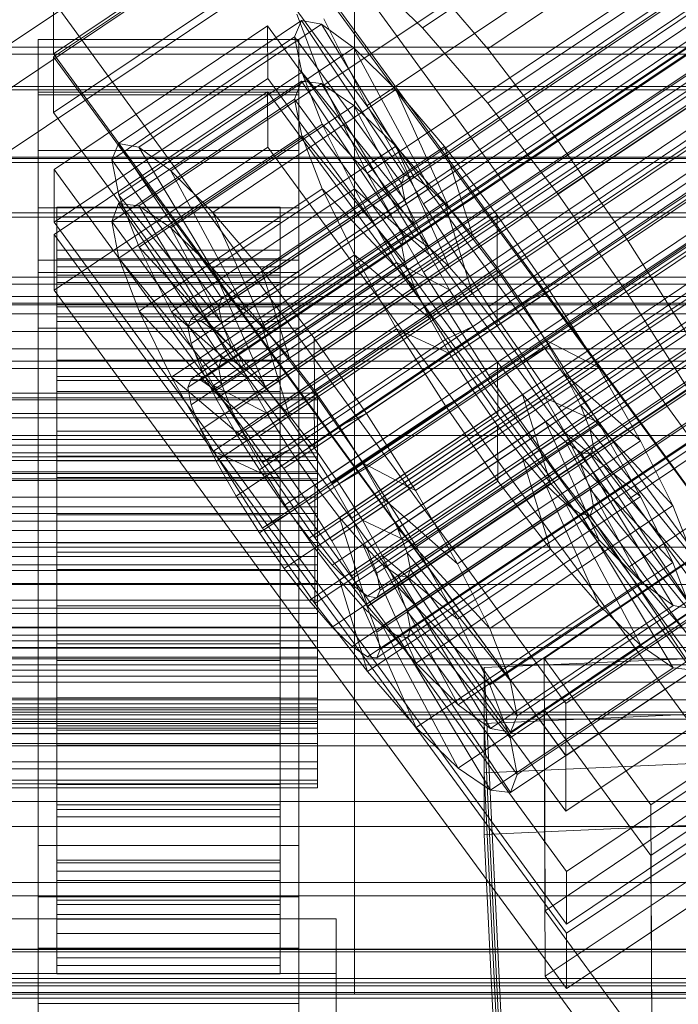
# Model space of a CAD drawing. Header units: millimetres. Extents: x -4395 to 65662, y -65530 to 6847.
# Tile 367 of 656: x 132 to 167, y -33701 to -33648. Entities that reach past the tile are written whole.
import ezdxf

# ---------------------------------------------------------------- set-up
doc = ezdxf.new("R2010")
doc.units = ezdxf.units.MM
for name, color, linetype, lineweight in [('COTAS_O', 1, 'Continuous', 0), ('COTAS_P', 1, 'Continuous', 0), ('frontal_briquetadora', 7, 'Continuous', 0), ('frontal_C01', 7, 'Continuous', 0), ('frontal_C01-mix', 7, 'Continuous', 0), ('frontal_C02', 7, 'Continuous', 0), ('frontal_C03', 7, 'Continuous', 0), ('frontal_C07', 7, 'Continuous', 0), ('frontal_mezcladora', 7, 'Continuous', 0), ('frontal_secador', 7, 'Continuous', 0)]:
    doc.layers.add(name, color=color, linetype=linetype, lineweight=lineweight)
doc.dimstyles.new('R19_100', dxfattribs={"dimtxt": 250, "dimasz": 150, "dimexe": 150, "dimexo": 80, "dimgap": 100, "dimtad": 1, "dimtih": 1, "dimtoh": 1, "dimdsep": 46, "dimcen": 0.09, "dimadec": 0, "dimazin": 0, "dimtfac": 1, "dimtdec": 4, "dimtofl": 0, "dimtmove": 0, "dimatfit": 3, "dimfxl": 1, "dimtolj": 1, "dimtzin": 0, "dimarcsym": 0})

# ---------------------------------------------------------------- blocks, each defined once
blk = doc.blocks.new('DIM_R33_43')
at = {"layer": 'COTAS_O'}
for p, q in [((-1725, -33700), (-1575, -33655)), ((1725, -33700), (1575, -33655)), ((-1725, -34400), (-1725, -33700)), ((-1725, -33700), (1725, -33700)), ((-1725, -33700), (-1575, -33745)), ((1725, -33700), (1575, -33745)), ((1725, -34400), (1725, -33700))]:
    blk.add_line(p, q, dxfattribs=at)
blk.add_text('3450 O', height=250, dxfattribs=at).set_placement((0, -33600))
blk = doc.blocks.new('DIM_R33_44')
at = {"layer": 'COTAS_P'}
for p, q in [((-150, -32200), (550, -32200)), ((550, -32200), (505, -32350)), ((550, -34800), (550, -32200)), ((550, -32200), (595, -32350)), ((550, -34800), (505, -34650)), ((550, -34800), (595, -34650)), ((-150, -34800), (550, -34800))]:
    blk.add_line(p, q, dxfattribs=at)
blk.add_text('2600 P', height=250, rotation=90, dxfattribs=at).set_placement((450, -33500))

msp = doc.modelspace()

# ---------------------------------------------------------------- linework, layer by layer
at = {"layer": 'frontal_briquetadora'}
for p, q in [((-171, -33670), (211, -33670)), ((-170, -33670), (210, -33670)), ((-167, -33670), (207, -33670)), ((-171, -33678), (211, -33678))]:
    msp.add_line(p, q, dxfattribs=at)
at = {"layer": 'frontal_C01'}
for p, q in [((141.045, -33664.155), (354.844, -33520.467)), ((141.218, -33663.739), (355.017, -33520.05)), ((141.731, -33663.833), (355.53, -33520.144)), ((142.549, -33664.43), (356.348, -33520.742)), ((141.224, -33665.054), (355.022, -33521.365)), ((143.617, -33665.491), (357.415, -33521.802)), ((141.742, -33666.373), (355.541, -33522.684)), ((144.861, -33666.942), (358.659, -33523.254)), ((142.565, -33668.023), (356.363, -33524.334)), ((359.995, -33524.998), (146.196, -33668.686)), ((157.152, -33649.227), (341.461, -33525.358)), ((143.635, -33669.891), (357.434, -33526.202)), ((147.533, -33670.603), (361.332, -33526.914)), ((144.881, -33671.85), (358.68, -33528.161)), ((150.672, -33652.275), (334.981, -33528.406)), ((148.779, -33672.562), (362.578, -33528.873)), ((146.218, -33673.766), (360.017, -33530.078)), ((345.231, -33530.278), (160.922, -33654.147)), ((149.85, -33674.43), (363.648, -33530.741)), ((147.554, -33675.51), (361.352, -33531.822)), ((150.672, -33676.08), (364.471, -33532.391)), ((148.798, -33676.962), (362.596, -33533.273)), ((151.191, -33677.399), (364.989, -33533.71)), ((153.694, -33657.548), (338.003, -33533.678)), ((149.865, -33678.022), (363.664, -33534.334)), ((151.369, -33678.297), (365.168, -33534.609)), ((150.683, -33678.62), (364.482, -33534.932)), ((151.196, -33678.714), (364.995, -33535.025)), ((164.693, -33659.557), (349.002, -33535.687)), ((157.211, -33663.077), (341.52, -33539.207)), ((160.982, -33668.486), (345.291, -33544.617)), ((164.752, -33673.406), (349.061, -33549.537)), ((130, -33652.357), (228.298, -33586.293)), ((145.277, -33638.971), (172.809, -33676.682)), ((145.289, -33641.793), (133.821, -33649.501)), ((172.821, -33679.505), (145.289, -33641.793)), ((153.641, -33645.13), (157.152, -33649.227)), ((133.821, -33649.501), (133.809, -33646.678)), ((161.341, -33684.39), (133.809, -33646.678)), ((137.313, -33654.318), (147.143, -33647.712)), ((138.396, -33654.516), (148.226, -33647.91)), ((147.143, -33647.712), (146.777, -33648.591)), ((148.226, -33647.91), (147.143, -33647.712)), ((147.143, -33647.712), (152.686, -33656.031)), ((149.953, -33649.171), (148.226, -33647.91)), ((148.226, -33647.91), (153.199, -33656.125)), ((150.672, -33652.275), (148.35, -33647.619)), ((133.847, -33655.71), (145.315, -33648.003)), ((145.315, -33648.003), (145.327, -33650.826)), ((145.315, -33648.003), (172.847, -33685.714)), ((133, -33651.554), (133, -33648.732)), ((133, -33648.732), (147, -33648.732)), ((133, -33694.78), (133, -33648.732)), ((136.948, -33655.198), (146.777, -33648.591)), ((146.777, -33648.591), (152.513, -33656.448)), ((146.777, -33648.591), (147.155, -33650.488)), ((147, -33648.732), (147, -33651.554)), ((147, -33648.732), (147, -33694.78)), ((133.821, -33649.501), (161.353, -33687.212)), ((140.123, -33655.778), (149.953, -33649.171)), ((152.207, -33651.411), (149.953, -33649.171)), ((149.953, -33649.171), (154.017, -33656.723)), ((157.152, -33649.227), (160.922, -33654.147)), ((137.325, -33657.094), (147.155, -33650.488)), ((147.155, -33650.488), (152.692, -33657.346)), ((147.155, -33650.488), (148.249, -33653.273)), ((145.327, -33650.826), (133.859, -33658.533)), ((172.859, -33688.537), (145.327, -33650.826)), ((147, -33651.554), (133, -33651.554)), ((133, -33651.554), (133, -33697.603)), ((142.377, -33658.017), (152.207, -33651.411)), ((147, -33697.603), (147, -33651.554)), ((154.833, -33654.475), (152.207, -33651.411)), ((152.207, -33651.411), (155.085, -33657.783)), ((153.694, -33657.548), (150.672, -33652.275)), ((138.419, -33659.879), (148.249, -33653.273)), ((148.249, -33653.273), (153.21, -33658.665)), ((148.249, -33653.273), (149.985, -33656.756)), ((160.922, -33654.147), (164.693, -33659.557)), ((136.948, -33655.198), (137.313, -33654.318)), ((142.856, -33662.638), (137.313, -33654.318)), ((137.313, -33654.318), (138.396, -33654.516)), ((143.369, -33662.731), (138.396, -33654.516)), ((138.396, -33654.516), (140.123, -33655.778)), ((145.003, -33661.082), (154.833, -33654.475)), ((157.653, -33658.156), (154.833, -33654.475)), ((154.833, -33654.475), (156.329, -33659.235)), ((142.683, -33663.054), (136.948, -33655.198)), ((137.325, -33657.094), (136.948, -33655.198)), ((133.859, -33658.533), (133.847, -33655.71)), ((161.379, -33693.422), (133.847, -33655.71)), ((144.188, -33663.329), (140.123, -33655.778)), ((140.123, -33655.778), (142.377, -33658.017)), ((152.686, -33656.031), (142.856, -33662.638)), ((153.199, -33656.125), (143.369, -33662.731)), ((152.513, -33656.448), (152.686, -33656.031)), ((152.686, -33656.031), (153.199, -33656.125)), ((153.199, -33656.125), (154.017, -33656.723)), ((140.156, -33663.362), (149.985, -33656.756)), ((152.513, -33656.448), (142.683, -33663.054)), ((154.017, -33656.723), (144.188, -33663.329)), ((149.985, -33656.756), (154.033, -33660.315)), ((149.985, -33656.756), (152.246, -33660.699)), ((152.692, -33657.346), (152.513, -33656.448)), ((154.017, -33656.723), (155.085, -33657.783)), ((142.862, -33663.953), (137.325, -33657.094)), ((138.419, -33659.879), (137.325, -33657.094)), ((152.692, -33657.346), (142.862, -33663.953)), ((153.21, -33658.665), (152.692, -33657.346)), ((133, -33660.587), (133, -33657.764)), ((133, -33657.764), (147, -33657.764)), ((133, -33703.812), (133, -33657.764)), ((134, -33667.727), (134, -33657.73)), ((134, -33657.73), (134, -33658.257)), ((134, -33657.73), (146, -33657.73)), ((134, -33658.497), (134, -33657.73)), ((155.085, -33657.783), (145.255, -33664.39)), ((146, -33658.257), (146, -33657.73)), ((146, -33657.73), (146, -33667.727)), ((146, -33657.73), (146, -33658.497)), ((147, -33657.764), (147, -33660.587)), ((147, -33657.764), (147, -33703.812)), ((157.211, -33663.077), (153.694, -33657.548)), ((155.085, -33657.783), (156.329, -33659.235)), ((133.859, -33658.533), (161.391, -33696.244)), ((134, -33667.977), (134, -33658.257)), ((134, -33658.257), (134, -33660.043)), ((134, -33658.257), (146, -33658.257)), ((134, -33668.09), (134, -33658.497)), ((134, -33658.497), (146, -33658.497)), ((134, -33660.506), (134, -33658.497)), ((145.255, -33664.39), (142.377, -33658.017)), ((142.377, -33658.017), (145.003, -33661.082)), ((146, -33660.043), (146, -33658.257)), ((146, -33658.257), (146, -33667.977)), ((146, -33658.497), (146, -33668.09)), ((146, -33658.497), (146, -33660.506)), ((157.653, -33658.156), (147.823, -33664.762)), ((157.665, -33660.978), (157.653, -33658.156)), ((160.474, -33662.202), (157.653, -33658.156)), ((153.21, -33658.665), (143.38, -33665.272)), ((154.033, -33660.315), (153.21, -33658.665)), ((156.329, -33659.235), (146.499, -33665.841)), ((156.329, -33659.235), (157.665, -33660.978)), ((164.693, -33659.557), (168.21, -33665.086)), ((134, -33668.823), (134, -33660.043)), ((134, -33660.043), (134, -33662.966)), ((134, -33660.043), (146, -33660.043)), ((143.38, -33665.272), (138.419, -33659.879)), ((140.156, -33663.362), (138.419, -33659.879)), ((146, -33662.966), (146, -33660.043)), ((146, -33660.043), (146, -33668.823)), ((147, -33660.587), (133, -33660.587)), ((133, -33660.587), (133, -33706.635)), ((134, -33669.042), (134, -33660.506)), ((134, -33660.506), (146, -33660.506)), ((134, -33663.62), (134, -33660.506)), ((154.033, -33660.315), (144.203, -33666.922)), ((146, -33660.506), (146, -33669.042)), ((146, -33660.506), (146, -33663.62)), ((147, -33706.635), (147, -33660.587)), ((155.103, -33662.183), (154.033, -33660.315)), ((142.416, -33667.306), (152.246, -33660.699)), ((146.499, -33665.841), (145.003, -33661.082)), ((145.003, -33661.082), (147.823, -33664.762)), ((147.835, -33667.585), (157.665, -33660.978)), ((152.246, -33660.699), (155.103, -33662.183)), ((152.246, -33660.699), (154.877, -33664.835)), ((157.665, -33660.978), (159.001, -33662.895)), ((155.103, -33662.183), (145.274, -33668.79)), ((150.644, -33668.809), (160.474, -33662.202)), ((156.35, -33664.142), (155.103, -33662.183)), ((160.474, -33662.202), (159.001, -33662.895)), ((163.105, -33666.338), (160.474, -33662.202)), ((142.856, -33662.638), (142.683, -33663.054)), ((143.369, -33662.731), (142.856, -33662.638)), ((144.188, -33663.329), (143.369, -33662.731)), ((134, -33670.207), (134, -33662.966)), ((134, -33662.966), (134, -33666.826)), ((134, -33662.966), (146, -33662.966)), ((142.683, -33663.054), (142.862, -33663.953)), ((146, -33666.826), (146, -33662.966)), ((146, -33662.966), (146, -33670.207)), ((159.001, -33662.895), (149.171, -33669.501)), ((160.982, -33668.486), (157.211, -33663.077)), ((159.001, -33662.895), (160.247, -33664.854)), ((134, -33670.517), (134, -33663.62)), ((134, -33663.62), (146, -33663.62)), ((134, -33667.627), (134, -33663.62)), ((144.203, -33666.922), (140.156, -33663.362)), ((142.416, -33667.306), (140.156, -33663.362)), ((141.045, -33664.155), (141.218, -33663.739)), ((141.218, -33663.739), (141.731, -33663.833)), ((141.731, -33663.833), (142.549, -33664.43)), ((145.255, -33664.39), (144.188, -33663.329)), ((146, -33663.62), (146, -33670.517)), ((146, -33663.62), (146, -33667.627)), ((141.224, -33665.054), (141.045, -33664.155)), ((142.862, -33663.953), (143.38, -33665.272)), ((156.35, -33664.142), (146.52, -33670.749)), ((154.877, -33664.835), (156.35, -33664.142)), ((157.686, -33666.059), (156.35, -33664.142)), ((142.549, -33664.43), (143.617, -33665.491)), ((145.047, -33671.442), (154.877, -33664.835)), ((146.499, -33665.841), (145.255, -33664.39)), ((147.823, -33664.762), (147.835, -33667.585)), ((147.823, -33664.762), (150.644, -33668.809)), ((160.247, -33664.854), (150.417, -33671.461)), ((154.877, -33664.835), (157.698, -33668.882)), ((163.105, -33666.338), (160.247, -33664.854)), ((160.247, -33664.854), (161.318, -33666.722)), ((141.742, -33666.373), (141.224, -33665.054)), ((143.38, -33665.272), (144.203, -33666.922)), ((143.617, -33665.491), (144.861, -33666.942)), ((147.835, -33667.585), (146.499, -33665.841)), ((142.565, -33668.023), (141.742, -33666.373)), ((157.686, -33666.059), (147.856, -33672.665)), ((153.275, -33672.944), (163.105, -33666.338)), ((157.698, -33668.882), (157.686, -33666.059)), ((159.022, -33667.803), (157.686, -33666.059)), ((165.365, -33670.282), (163.105, -33666.338)), ((134, -33672.036), (134, -33666.826)), ((134, -33666.826), (134, -33671.361)), ((134, -33666.826), (146, -33666.826)), ((144.203, -33666.922), (145.274, -33668.79)), ((144.861, -33666.942), (146.196, -33668.686)), ((146, -33671.361), (146, -33666.826)), ((146, -33666.826), (146, -33672.036)), ((161.318, -33666.722), (151.488, -33673.329)), ((165.365, -33670.282), (161.318, -33666.722)), ((161.318, -33666.722), (162.14, -33668.372)), ((145.274, -33668.79), (142.416, -33667.306)), ((145.047, -33671.442), (142.416, -33667.306)), ((-148, -33667.727), (148, -33667.727)), ((-148, -33667.977), (148, -33667.977)), ((134, -33672.415), (134, -33667.627)), ((134, -33667.627), (146, -33667.627)), ((134, -33672.255), (134, -33667.627)), ((134, -33667.977), (134, -33667.727)), ((146, -33667.727), (134, -33667.727)), ((134, -33667.727), (134, -33668.09)), ((134, -33668.823), (134, -33667.977)), ((146, -33667.977), (134, -33667.977)), ((143.635, -33669.891), (142.565, -33668.023)), ((146, -33667.627), (146, -33672.415)), ((146, -33667.627), (146, -33672.255)), ((146, -33667.727), (146, -33667.977)), ((146, -33668.09), (146, -33667.727)), ((146, -33667.977), (146, -33668.823)), ((149.171, -33669.501), (147.835, -33667.585)), ((148, -33667.977), (148, -33667.727)), ((148, -33667.727), (148, -33668.09)), ((148, -33668.823), (148, -33667.977)), ((159.022, -33667.803), (149.192, -33674.409)), ((160.518, -33672.562), (159.022, -33667.803)), ((160.266, -33669.254), (159.022, -33667.803)), ((-148, -33668.09), (148, -33668.09)), ((146, -33668.09), (134, -33668.09)), ((134, -33668.09), (134, -33669.042)), ((146, -33669.042), (146, -33668.09)), ((148, -33668.09), (148, -33669.042)), ((162.14, -33668.372), (152.311, -33674.979)), ((164.752, -33673.406), (160.982, -33668.486)), ((167.102, -33673.765), (162.14, -33668.372)), ((162.14, -33668.372), (162.659, -33669.691)), ((-148, -33668.823), (148, -33668.823)), ((-148, -33669.042), (148, -33669.042)), ((134, -33670.207), (134, -33668.823)), ((146, -33668.823), (134, -33668.823)), ((146, -33669.042), (134, -33669.042)), ((134, -33669.042), (134, -33670.517)), ((145.274, -33668.79), (146.52, -33670.749)), ((146, -33668.823), (146, -33670.207)), ((146, -33670.517), (146, -33669.042)), ((146.196, -33668.686), (147.533, -33670.603)), ((147.868, -33675.488), (157.698, -33668.882)), ((148, -33670.207), (148, -33668.823)), ((148, -33669.042), (148, -33670.517)), ((149.171, -33669.501), (150.644, -33668.809)), ((150.644, -33668.809), (153.275, -33672.944)), ((157.698, -33668.882), (160.518, -33672.562)), ((150.417, -33671.461), (149.171, -33669.501)), ((160.266, -33669.254), (150.436, -33675.861)), ((163.144, -33675.627), (160.266, -33669.254)), ((161.333, -33670.315), (160.266, -33669.254)), ((144.881, -33671.85), (143.635, -33669.891)), ((162.659, -33669.691), (152.829, -33676.298)), ((168.196, -33676.55), (162.659, -33669.691)), ((162.659, -33669.691), (162.837, -33670.59)), ((-148, -33670.207), (148, -33670.207)), ((-148, -33670.517), (148, -33670.517)), ((134, -33672.036), (134, -33670.207)), ((146, -33670.207), (134, -33670.207)), ((146, -33670.517), (134, -33670.517)), ((134, -33670.517), (134, -33672.415)), ((146, -33670.207), (146, -33672.036)), ((146, -33672.415), (146, -33670.517)), ((147.533, -33670.603), (148.779, -33672.562)), ((148, -33672.036), (148, -33670.207)), ((148, -33670.517), (148, -33672.415)), ((161.333, -33670.315), (151.503, -33676.921)), ((162.837, -33670.59), (153.008, -33677.196)), ((155.535, -33676.888), (165.365, -33670.282)), ((165.397, -33677.866), (161.333, -33670.315)), ((162.151, -33670.912), (161.333, -33670.315)), ((162.837, -33670.59), (162.664, -33671.006)), ((168.573, -33678.446), (162.837, -33670.59)), ((167.102, -33673.765), (165.365, -33670.282)), ((146.52, -33670.749), (145.047, -33671.442)), ((146.52, -33670.749), (147.856, -33672.665)), ((162.151, -33670.912), (152.321, -33677.519)), ((162.664, -33671.006), (152.835, -33677.613)), ((167.125, -33679.128), (162.151, -33670.912)), ((162.664, -33671.006), (162.151, -33670.912)), ((168.208, -33679.326), (162.664, -33671.006)), ((134, -33671.361), (134, -33674.184)), ((146, -33671.361), (134, -33671.361)), ((134, -33671.361), (134, -33676.262)), ((147.868, -33675.488), (145.047, -33671.442)), ((146, -33674.184), (146, -33671.361)), ((146, -33676.262), (146, -33671.361)), ((151.488, -33673.329), (150.417, -33671.461)), ((150.417, -33671.461), (153.275, -33672.944)), ((-148, -33672.036), (148, -33672.036)), ((134, -33674.184), (134, -33672.036)), ((146, -33672.036), (134, -33672.036)), ((134, -33674.607), (134, -33672.255)), ((134, -33672.255), (146, -33672.255)), ((134, -33677.187), (134, -33672.255)), ((146.218, -33673.766), (144.881, -33671.85)), ((146, -33672.036), (146, -33674.184)), ((146, -33672.255), (146, -33674.607)), ((146, -33672.255), (146, -33677.187)), ((148, -33674.184), (148, -33672.036)), ((-148, -33672.415), (148, -33672.415)), ((146, -33672.415), (134, -33672.415)), ((134, -33672.415), (134, -33674.607)), ((146, -33674.607), (146, -33672.415)), ((147.856, -33672.665), (147.868, -33675.488)), ((147.856, -33672.665), (149.192, -33674.409)), ((148, -33672.415), (148, -33674.607)), ((148.779, -33672.562), (149.85, -33674.43)), ((150.688, -33679.169), (160.518, -33672.562)), ((160.518, -33672.562), (163.144, -33675.627)), ((152.311, -33674.979), (151.488, -33673.329)), ((151.488, -33673.329), (155.535, -33676.888)), ((153.275, -33672.944), (155.535, -33676.888)), ((147.554, -33675.51), (146.218, -33673.766)), ((157.272, -33680.371), (167.102, -33673.765)), ((168.263, -33677.503), (164.752, -33673.406)), ((168.196, -33676.55), (167.102, -33673.765)), ((148, -33674.184), (-148, -33674.184)), ((134, -33674.184), (146, -33674.184)), ((134, -33676.505), (134, -33674.184)), ((146, -33674.184), (146, -33676.505)), ((148, -33676.505), (148, -33674.184)), ((149.192, -33674.409), (150.688, -33679.169)), ((149.192, -33674.409), (150.436, -33675.861)), ((160.19, -33681.972), (171.658, -33674.264)), ((-148, -33674.607), (148, -33674.607)), ((146, -33674.607), (134, -33674.607)), ((134, -33674.607), (134, -33676.943)), ((146, -33676.943), (146, -33674.607)), ((148, -33674.607), (148, -33676.943)), ((149.85, -33674.43), (150.672, -33676.08)), ((152.829, -33676.298), (152.311, -33674.979)), ((152.311, -33674.979), (157.272, -33680.371)), ((148.798, -33676.962), (147.554, -33675.51)), ((150.688, -33679.169), (147.868, -33675.488)), ((150.436, -33675.861), (153.314, -33682.233)), ((150.436, -33675.861), (151.503, -33676.921)), ((153.314, -33682.233), (163.144, -33675.627)), ((163.144, -33675.627), (165.397, -33677.866)), ((-148, -33676.505), (148, -33676.505)), ((134, -33676.505), (134, -33676.262)), ((134, -33676.262), (134, -33681.193)), ((134, -33676.262), (146, -33676.262)), ((134, -33678.841), (134, -33676.505)), ((146, -33676.505), (134, -33676.505)), ((146, -33681.193), (146, -33676.262)), ((146, -33676.262), (146, -33676.505)), ((146, -33676.505), (146, -33678.841)), ((148, -33678.841), (148, -33676.505)), ((150.672, -33676.08), (151.191, -33677.399)), ((153.008, -33677.196), (152.829, -33676.298)), ((152.829, -33676.298), (158.366, -33683.156)), ((-148, -33676.943), (148, -33676.943)), ((134, -33676.943), (134, -33677.187)), ((146, -33676.943), (134, -33676.943)), ((134, -33676.943), (134, -33679.264)), ((146, -33677.187), (146, -33676.943)), ((146, -33679.264), (146, -33676.943)), ((148, -33676.943), (148, -33679.264)), ((149.865, -33678.022), (148.798, -33676.962)), ((151.503, -33676.921), (155.567, -33684.472)), ((151.503, -33676.921), (152.321, -33677.519)), ((155.535, -33676.888), (157.272, -33680.371)), ((158.366, -33683.156), (168.196, -33676.55)), ((172.809, -33676.682), (161.341, -33684.39)), ((134, -33677.187), (146, -33677.187)), ((134, -33682.087), (134, -33677.187)), ((146, -33677.187), (146, -33682.087)), ((151.191, -33677.399), (151.369, -33678.297)), ((152.321, -33677.519), (157.295, -33685.734)), ((152.321, -33677.519), (152.835, -33677.613)), ((152.835, -33677.613), (153.008, -33677.196)), ((153.008, -33677.196), (158.743, -33685.053)), ((150.683, -33678.62), (149.865, -33678.022)), ((152.835, -33677.613), (158.378, -33685.932)), ((155.567, -33684.472), (165.397, -33677.866)), ((165.397, -33677.866), (167.125, -33679.128)), ((151.196, -33678.714), (150.683, -33678.62)), ((151.369, -33678.297), (151.196, -33678.714)), ((158.743, -33685.053), (168.573, -33678.446)), ((-148, -33678.841), (148, -33678.841)), ((134, -33681.033), (134, -33678.841)), ((134, -33678.841), (134, -33681.193)), ((146, -33678.841), (134, -33678.841)), ((146, -33681.193), (146, -33678.841)), ((146, -33678.841), (146, -33681.033)), ((148, -33681.033), (148, -33678.841)), ((153.314, -33682.233), (150.688, -33679.169)), ((157.295, -33685.734), (167.125, -33679.128)), ((167.125, -33679.128), (168.208, -33679.326)), ((-148, -33679.264), (148, -33679.264)), ((134, -33679.264), (134, -33682.087)), ((146, -33679.264), (134, -33679.264)), ((134, -33679.264), (134, -33681.412)), ((146, -33682.087), (146, -33679.264)), ((146, -33681.412), (146, -33679.264)), ((148, -33679.264), (148, -33681.412)), ((158.378, -33685.932), (168.208, -33679.326)), ((161.353, -33687.212), (172.821, -33679.505)), ((157.272, -33680.371), (158.366, -33683.156)), ((-148, -33681.033), (148, -33681.033)), ((134, -33682.931), (134, -33681.033)), ((134, -33681.033), (134, -33685.821)), ((146, -33681.033), (134, -33681.033)), ((134, -33681.193), (134, -33685.821)), ((134, -33681.193), (146, -33681.193)), ((146, -33685.821), (146, -33681.033)), ((146, -33681.033), (146, -33682.931)), ((146, -33685.821), (146, -33681.193)), ((148, -33682.931), (148, -33681.033)), ((-148, -33681.412), (148, -33681.412)), ((134, -33681.412), (134, -33686.622)), ((146, -33681.412), (134, -33681.412)), ((134, -33681.412), (134, -33683.241)), ((146, -33686.622), (146, -33681.412)), ((146, -33683.241), (146, -33681.412)), ((148, -33681.412), (148, -33683.241)), ((156.962, -33682.467), (174.943, -33681.671)), ((134, -33682.087), (146, -33682.087)), ((134, -33686.622), (134, -33682.087)), ((146, -33682.087), (146, -33686.622)), ((155.567, -33684.472), (153.314, -33682.233)), ((160.247, -33695.52), (160.19, -33681.972)), ((165.926, -33689.828), (160.19, -33681.972)), ((177.394, -33682.121), (165.926, -33689.828)), ((156.962, -33688.113), (156.962, -33682.467)), ((159.83, -33742.031), (156.962, -33682.467)), ((-148, -33682.931), (148, -33682.931)), ((-148, -33683.241), (148, -33683.241)), ((134, -33684.406), (134, -33682.931)), ((134, -33682.931), (134, -33689.828)), ((146, -33682.931), (134, -33682.931)), ((134, -33683.241), (134, -33690.482)), ((146, -33683.241), (134, -33683.241)), ((134, -33683.241), (134, -33684.626)), ((146, -33689.828), (146, -33682.931)), ((146, -33682.931), (146, -33684.406)), ((146, -33690.482), (146, -33683.241)), ((146, -33684.626), (146, -33683.241)), ((148, -33684.406), (148, -33682.931)), ((148, -33683.241), (148, -33684.626)), ((158.366, -33683.156), (158.743, -33685.053)), ((-148, -33684.406), (148, -33684.406)), ((134, -33685.358), (134, -33684.406)), ((134, -33684.406), (134, -33692.942)), ((146, -33684.406), (134, -33684.406)), ((146, -33692.942), (146, -33684.406)), ((146, -33684.406), (146, -33685.358)), ((148, -33685.358), (148, -33684.406)), ((161.341, -33684.39), (161.353, -33687.212)), ((-148, -33684.626), (148, -33684.626)), ((134, -33684.626), (134, -33693.405)), ((146, -33684.626), (134, -33684.626)), ((134, -33684.626), (134, -33685.472)), ((146, -33693.405), (146, -33684.626)), ((146, -33685.472), (146, -33684.626)), ((148, -33684.626), (148, -33685.472)), ((157.295, -33685.734), (155.567, -33684.472)), ((-148, -33685.358), (148, -33685.358)), ((-148, -33685.472), (148, -33685.472)), ((134, -33685.721), (134, -33685.358)), ((134, -33685.358), (134, -33694.952)), ((146, -33685.358), (134, -33685.358)), ((134, -33685.472), (134, -33695.191)), ((146, -33685.472), (134, -33685.472)), ((134, -33685.472), (134, -33685.721)), ((146, -33694.952), (146, -33685.358)), ((146, -33685.358), (146, -33685.721)), ((146, -33695.191), (146, -33685.472)), ((146, -33685.721), (146, -33685.472)), ((148, -33685.721), (148, -33685.358)), ((148, -33685.472), (148, -33685.721)), ((158.743, -33685.053), (158.378, -33685.932)), ((-148, -33685.721), (148, -33685.721)), ((134, -33685.721), (134, -33695.718)), ((146, -33685.721), (134, -33685.721)), ((134, -33685.821), (134, -33689.828)), ((134, -33685.821), (146, -33685.821)), ((146, -33695.718), (146, -33685.721)), ((146, -33689.828), (146, -33685.821)), ((158.378, -33685.932), (157.295, -33685.734)), ((172.847, -33685.714), (161.379, -33693.422)), ((134, -33686.622), (146, -33686.622)), ((134, -33690.482), (134, -33686.622)), ((146, -33686.622), (146, -33690.482)), ((174.943, -33687.317), (156.962, -33688.113)), ((159.83, -33747.677), (156.962, -33688.113)), ((171.715, -33687.812), (160.247, -33695.52)), ((161.391, -33696.244), (172.859, -33688.537)), ((134, -33689.828), (134, -33692.942)), ((134, -33689.828), (146, -33689.828)), ((146, -33692.942), (146, -33689.828)), ((165.926, -33689.828), (165.983, -33703.376)), ((134, -33690.482), (146, -33690.482)), ((134, -33693.405), (134, -33690.482)), ((146, -33690.482), (146, -33693.405)), ((133, -33705.563), (133, -33692.015)), ((133, -33692.015), (147, -33692.015)), ((133, -33701.608), (133, -33692.015)), ((147, -33692.015), (147, -33705.563)), ((147, -33692.015), (147, -33701.608)), ((134, -33692.942), (134, -33694.952)), ((134, -33692.942), (146, -33692.942)), ((134, -33693.405), (146, -33693.405)), ((134, -33695.191), (134, -33693.405)), ((146, -33694.952), (146, -33692.942)), ((146, -33693.405), (146, -33695.191)), ((161.379, -33693.422), (161.391, -33696.244)), ((147, -33694.78), (133, -33694.78)), ((133, -33694.78), (133, -33697.603)), ((134, -33694.952), (134, -33695.718)), ((134, -33694.952), (146, -33694.952)), ((146, -33695.718), (146, -33694.952)), ((147, -33697.603), (147, -33694.78)), ((134, -33695.191), (146, -33695.191)), ((134, -33695.718), (134, -33695.191)), ((146, -33695.191), (146, -33695.718)), ((160.247, -33695.52), (165.983, -33703.376)), ((131, -33695.966), (149, -33695.966)), ((134, -33695.718), (146, -33695.718)), ((149, -33695.966), (149, -33701.611)), ((149, -33695.966), (149, -33741.631)), ((133, -33697.603), (147, -33697.603))]:
    msp.add_line(p, q, dxfattribs=at)
at = {"layer": 'frontal_C01-mix'}
for p, q in [((150, -33315), (150, -33700)), ((150, -33700), (-150, -33700))]:
    msp.add_line(p, q, dxfattribs=at)
at = {"layer": 'frontal_C02'}
for p, q in [((141.218, -33666.964), (355.017, -33523.989)), ((141.731, -33667.02), (355.53, -33524.045)), ((141.045, -33667.419), (354.844, -33524.443)), ((142.549, -33667.583), (356.348, -33524.607)), ((153.641, -33648.11), (337.95, -33524.855)), ((141.224, -33668.353), (355.022, -33525.377)), ((143.617, -33668.613), (357.415, -33525.638)), ((141.742, -33669.702), (355.541, -33526.727)), ((144.861, -33670.042), (358.659, -33527.067)), ((142.565, -33671.376), (356.363, -33528.401)), ((148.35, -33651.184), (332.659, -33527.929)), ((359.995, -33528.796), (146.196, -33671.772)), ((157.152, -33652.142), (341.461, -33528.888)), ((143.635, -33673.259), (357.434, -33530.284)), ((147.533, -33673.684), (361.332, -33530.709)), ((144.881, -33675.224), (358.68, -33532.249)), ((148.779, -33675.649), (362.578, -33532.673)), ((150.672, -33655.907), (334.981, -33532.652)), ((146.218, -33677.137), (360.017, -33534.161)), ((345.231, -33533.769), (160.922, -33657.023)), ((149.85, -33677.532), (363.648, -33534.557)), ((147.554, -33678.866), (361.352, -33535.891)), ((150.672, -33679.206), (364.471, -33536.23)), ((148.798, -33680.295), (362.596, -33537.32)), ((151.191, -33680.556), (364.989, -33537.58)), ((153.694, -33661.222), (338.003, -33537.968)), ((149.865, -33681.326), (363.664, -33538.35)), ((150.683, -33681.888), (364.482, -33538.913)), ((151.196, -33681.944), (364.995, -33538.969)), ((151.369, -33681.49), (365.168, -33538.514)), ((164.693, -33662.42), (349.002, -33539.166)), ((157.211, -33666.767), (341.52, -33543.513)), ((160.982, -33672.164), (345.291, -33548.91)), ((164.752, -33677.045), (349.061, -33553.791)), ((228.298, -33584.212), (130, -33649.948)), ((130, -33655.678), (228.298, -33589.943)), ((133.809, -33649.668), (145.277, -33641.999)), ((145.277, -33641.999), (172.809, -33679.521)), ((145.289, -33644.979), (133.821, -33652.648)), ((172.821, -33682.502), (145.289, -33644.979)), ((150.629, -33645.201), (153.641, -33648.11)), ((148.35, -33651.184), (146.887, -33647.374)), ((153.641, -33648.11), (157.152, -33652.142)), ((133.821, -33652.648), (133.809, -33649.668)), ((161.341, -33687.19), (133.809, -33649.668)), ((137.313, -33657.546), (147.143, -33650.973)), ((138.396, -33657.664), (148.226, -33651.091)), ((147.143, -33650.973), (146.777, -33651.932)), ((148.226, -33651.091), (147.143, -33650.973)), ((147.143, -33650.973), (152.686, -33659.295)), ((149.953, -33652.278), (148.226, -33651.091)), ((148.226, -33651.091), (153.199, -33659.351)), ((133.847, -33659.205), (145.315, -33651.536)), ((145.315, -33651.536), (145.327, -33654.517)), ((145.315, -33651.536), (172.847, -33689.059)), ((150.672, -33655.907), (148.35, -33651.184)), ((133, -33654.691), (133, -33651.71)), ((133, -33651.71), (147, -33651.71)), ((133, -33697.529), (133, -33651.71)), ((136.948, -33658.506), (146.777, -33651.932)), ((146.777, -33651.932), (152.513, -33659.749)), ((146.777, -33651.932), (147.155, -33653.904)), ((147, -33651.71), (147, -33654.691)), ((147, -33651.71), (147, -33697.529)), ((157.152, -33652.142), (160.922, -33657.023)), ((133.821, -33652.648), (161.353, -33690.171)), ((140.123, -33658.852), (149.953, -33652.278)), ((152.207, -33654.454), (149.953, -33652.278)), ((149.953, -33652.278), (154.017, -33659.913)), ((137.325, -33660.478), (147.155, -33653.904)), ((147.155, -33653.904), (152.692, -33660.683)), ((147.155, -33653.904), (148.249, -33656.754)), ((147, -33654.691), (133, -33654.691)), ((133, -33654.691), (133, -33700.509)), ((145.327, -33654.517), (133.859, -33662.186)), ((142.377, -33661.028), (152.207, -33654.454)), ((172.859, -33692.039), (145.327, -33654.517)), ((147, -33700.509), (147, -33654.691)), ((154.833, -33657.471), (152.207, -33654.454)), ((152.207, -33654.454), (155.085, -33660.944)), ((153.694, -33661.222), (150.672, -33655.907)), ((138.419, -33663.327), (148.249, -33656.754)), ((148.249, -33656.754), (153.21, -33662.033)), ((148.249, -33656.754), (149.985, -33660.287)), ((145.003, -33664.044), (154.833, -33657.471)), ((157.653, -33661.122), (154.833, -33657.471)), ((154.833, -33657.471), (156.329, -33662.373)), ((160.922, -33657.023), (164.693, -33662.42)), ((136.948, -33658.506), (137.313, -33657.546)), ((142.856, -33665.869), (137.313, -33657.546)), ((137.313, -33657.546), (138.396, -33657.664)), ((143.369, -33665.924), (138.396, -33657.664)), ((138.396, -33657.664), (140.123, -33658.852)), ((142.683, -33666.323), (136.948, -33658.506)), ((137.325, -33660.478), (136.948, -33658.506)), ((144.188, -33666.487), (140.123, -33658.852)), ((140.123, -33658.852), (142.377, -33661.028)), ((133.859, -33662.186), (133.847, -33659.205)), ((161.379, -33696.728), (133.847, -33659.205)), ((152.686, -33659.295), (142.856, -33665.869)), ((153.199, -33659.351), (143.369, -33665.924)), ((152.513, -33659.749), (152.686, -33659.295)), ((152.686, -33659.295), (153.199, -33659.351)), ((153.199, -33659.351), (154.017, -33659.913)), ((152.513, -33659.749), (142.683, -33666.323)), ((154.017, -33659.913), (144.188, -33666.487)), ((152.692, -33660.683), (152.513, -33659.749)), ((154.017, -33659.913), (155.085, -33660.944)), ((142.862, -33667.257), (137.325, -33660.478)), ((138.419, -33663.327), (137.325, -33660.478)), ((140.156, -33666.86), (149.985, -33660.287)), ((149.985, -33660.287), (154.033, -33663.707)), ((149.985, -33660.287), (152.246, -33664.263)), ((134, -33670.931), (134, -33660.94)), ((134, -33660.94), (134, -33661.386)), ((134, -33660.94), (146, -33660.94)), ((134, -33661.788), (134, -33660.94)), ((145.255, -33667.518), (142.377, -33661.028)), ((142.377, -33661.028), (145.003, -33664.044)), ((152.692, -33660.683), (142.862, -33667.257)), ((155.085, -33660.944), (145.255, -33667.518)), ((146, -33661.386), (146, -33660.94)), ((146, -33660.94), (146, -33670.931)), ((146, -33660.94), (146, -33661.788)), ((157.653, -33661.122), (147.823, -33667.696)), ((153.21, -33662.033), (152.692, -33660.683)), ((155.085, -33660.944), (156.329, -33662.373)), ((157.665, -33664.102), (157.653, -33661.122)), ((160.474, -33665.159), (157.653, -33661.122)), ((133, -33664.228), (133, -33661.248)), ((133, -33661.248), (147, -33661.248)), ((133, -33707.066), (133, -33661.248)), ((134, -33671.143), (134, -33661.386)), ((134, -33661.386), (134, -33663.095)), ((134, -33661.386), (146, -33661.386)), ((146, -33663.095), (146, -33661.386)), ((146, -33661.386), (146, -33671.143)), ((147, -33661.248), (147, -33664.228)), ((147, -33661.248), (147, -33707.066)), ((157.211, -33666.767), (153.694, -33661.222)), ((133.859, -33662.186), (161.391, -33699.708)), ((134, -33671.333), (134, -33661.788)), ((134, -33661.788), (146, -33661.788)), ((134, -33663.871), (134, -33661.788)), ((153.21, -33662.033), (143.38, -33668.607)), ((146, -33661.788), (146, -33671.333)), ((146, -33661.788), (146, -33663.871)), ((154.033, -33663.707), (153.21, -33662.033)), ((156.329, -33662.373), (146.499, -33668.947)), ((156.329, -33662.373), (157.665, -33664.102)), ((164.693, -33662.42), (168.21, -33667.965)), ((134, -33671.952), (134, -33663.095)), ((134, -33663.095), (134, -33665.951)), ((134, -33663.095), (146, -33663.095)), ((146, -33665.951), (146, -33663.095)), ((146, -33663.095), (146, -33671.952)), ((143.38, -33668.607), (138.419, -33663.327)), ((140.156, -33666.86), (138.419, -33663.327)), ((154.033, -33663.707), (144.203, -33670.28)), ((155.103, -33665.59), (154.033, -33663.707)), ((147, -33664.228), (133, -33664.228)), ((133, -33664.228), (133, -33710.047)), ((134, -33672.32), (134, -33663.871)), ((134, -33663.871), (146, -33663.871)), ((134, -33667.049), (134, -33663.871)), ((142.416, -33670.836), (152.246, -33664.263)), ((146.499, -33668.947), (145.003, -33664.044)), ((145.003, -33664.044), (147.823, -33667.696)), ((146, -33663.871), (146, -33672.32)), ((146, -33663.871), (146, -33667.049)), ((147, -33710.047), (147, -33664.228)), ((147.835, -33670.676), (157.665, -33664.102)), ((152.246, -33664.263), (155.103, -33665.59)), ((152.246, -33664.263), (154.877, -33668.411)), ((157.665, -33664.102), (159.001, -33666.015)), ((150.644, -33671.733), (160.474, -33665.159)), ((160.474, -33665.159), (159.001, -33666.015)), ((163.105, -33669.307), (160.474, -33665.159)), ((142.856, -33665.869), (142.683, -33666.323)), ((143.369, -33665.924), (142.856, -33665.869)), ((144.188, -33666.487), (143.369, -33665.924)), ((155.103, -33665.59), (145.274, -33672.164)), ((156.35, -33667.555), (155.103, -33665.59)), ((134, -33673.305), (134, -33665.951)), ((134, -33665.951), (134, -33669.76)), ((134, -33665.951), (146, -33665.951)), ((142.683, -33666.323), (142.862, -33667.257)), ((146, -33669.76), (146, -33665.951)), ((146, -33665.951), (146, -33673.305)), ((159.001, -33666.015), (149.171, -33672.588)), ((159.001, -33666.015), (160.247, -33667.98)), ((144.203, -33670.28), (140.156, -33666.86)), ((142.416, -33670.836), (140.156, -33666.86)), ((141.045, -33667.419), (141.218, -33666.964)), ((141.218, -33666.964), (141.731, -33667.02)), ((145.255, -33667.518), (144.188, -33666.487)), ((160.982, -33672.164), (157.211, -33666.767)), ((134, -33673.825), (134, -33667.049)), ((134, -33667.049), (146, -33667.049)), ((134, -33671.104), (134, -33667.049)), ((141.224, -33668.353), (141.045, -33667.419)), ((141.731, -33667.02), (142.549, -33667.583)), ((142.862, -33667.257), (143.38, -33668.607)), ((146.499, -33668.947), (145.255, -33667.518)), ((146, -33667.049), (146, -33673.825)), ((146, -33667.049), (146, -33671.104)), ((142.549, -33667.583), (143.617, -33668.613)), ((156.35, -33667.555), (146.52, -33674.129)), ((147.823, -33667.696), (147.835, -33670.676)), ((147.823, -33667.696), (150.644, -33671.733)), ((160.247, -33667.98), (150.417, -33674.553)), ((154.877, -33668.411), (156.35, -33667.555)), ((157.686, -33669.467), (156.35, -33667.555)), ((163.105, -33669.307), (160.247, -33667.98)), ((160.247, -33667.98), (161.318, -33669.863)), ((141.742, -33669.702), (141.224, -33668.353)), ((145.047, -33674.984), (154.877, -33668.411)), ((154.877, -33668.411), (157.698, -33672.448)), ((143.38, -33668.607), (144.203, -33670.28)), ((143.617, -33668.613), (144.861, -33670.042)), ((147.835, -33670.676), (146.499, -33668.947)), ((157.686, -33669.467), (147.856, -33676.041)), ((153.275, -33675.881), (163.105, -33669.307)), ((157.698, -33672.448), (157.686, -33669.467)), ((159.022, -33671.197), (157.686, -33669.467)), ((165.365, -33673.283), (163.105, -33669.307)), ((134, -33675.109), (134, -33669.76)), ((134, -33669.76), (134, -33674.261)), ((134, -33669.76), (146, -33669.76)), ((142.565, -33671.376), (141.742, -33669.702)), ((144.861, -33670.042), (146.196, -33671.772)), ((146, -33674.261), (146, -33669.76)), ((146, -33669.76), (146, -33675.109)), ((161.318, -33669.863), (151.488, -33676.437)), ((165.365, -33673.283), (161.318, -33669.863)), ((161.318, -33669.863), (162.14, -33671.537)), ((144.203, -33670.28), (145.274, -33672.164)), ((149.171, -33672.588), (147.835, -33670.676)), ((-148, -33670.931), (148, -33670.931)), ((-148, -33671.143), (148, -33671.143)), ((134, -33671.143), (134, -33670.931)), ((146, -33670.931), (134, -33670.931)), ((134, -33670.931), (134, -33671.333)), ((134, -33675.746), (134, -33671.104)), ((134, -33671.104), (146, -33671.104)), ((134, -33675.76), (134, -33671.104)), ((134, -33671.952), (134, -33671.143)), ((146, -33671.143), (134, -33671.143)), ((145.274, -33672.164), (142.416, -33670.836)), ((145.047, -33674.984), (142.416, -33670.836)), ((146, -33670.931), (146, -33671.143)), ((146, -33671.333), (146, -33670.931)), ((146, -33671.104), (146, -33675.746)), ((146, -33671.104), (146, -33675.76)), ((146, -33671.143), (146, -33671.952)), ((148, -33671.143), (148, -33670.931)), ((148, -33670.931), (148, -33671.333)), ((148, -33671.952), (148, -33671.143)), ((159.022, -33671.197), (149.192, -33677.77)), ((160.518, -33676.099), (159.022, -33671.197)), ((160.266, -33672.626), (159.022, -33671.197)), ((-148, -33671.333), (148, -33671.333)), ((146, -33671.333), (134, -33671.333)), ((134, -33671.333), (134, -33672.32)), ((143.635, -33673.259), (142.565, -33671.376)), ((146, -33672.32), (146, -33671.333)), ((148, -33671.333), (148, -33672.32)), ((149.171, -33672.588), (150.644, -33671.733)), ((150.644, -33671.733), (153.275, -33675.881)), ((162.14, -33671.537), (152.311, -33678.11)), ((167.102, -33676.816), (162.14, -33671.537)), ((162.14, -33671.537), (162.659, -33672.886)), ((-148, -33671.952), (148, -33671.952)), ((134, -33673.305), (134, -33671.952)), ((146, -33671.952), (134, -33671.952)), ((145.274, -33672.164), (146.52, -33674.129)), ((146, -33671.952), (146, -33673.305)), ((146.196, -33671.772), (147.533, -33673.684)), ((148, -33673.305), (148, -33671.952)), ((164.752, -33677.045), (160.982, -33672.164)), ((-148, -33672.32), (148, -33672.32)), ((146, -33672.32), (134, -33672.32)), ((134, -33672.32), (134, -33673.825)), ((146, -33673.825), (146, -33672.32)), ((147.868, -33679.021), (157.698, -33672.448)), ((148, -33672.32), (148, -33673.825)), ((150.417, -33674.553), (149.171, -33672.588)), ((160.266, -33672.626), (150.436, -33679.199)), ((157.698, -33672.448), (160.518, -33676.099)), ((163.144, -33679.116), (160.266, -33672.626)), ((161.333, -33673.657), (160.266, -33672.626)), ((-148, -33673.305), (148, -33673.305)), ((134, -33675.109), (134, -33673.305)), ((146, -33673.305), (134, -33673.305)), ((144.881, -33675.224), (143.635, -33673.259)), ((146, -33673.305), (146, -33675.109)), ((148, -33675.109), (148, -33673.305)), ((162.659, -33672.886), (152.829, -33679.46)), ((155.535, -33679.857), (165.365, -33673.283)), ((168.196, -33679.666), (162.659, -33672.886)), ((162.659, -33672.886), (162.837, -33673.82)), ((167.102, -33676.816), (165.365, -33673.283)), ((-148, -33673.825), (148, -33673.825)), ((146, -33673.825), (134, -33673.825)), ((134, -33673.825), (134, -33675.746)), ((146, -33675.746), (146, -33673.825)), ((147.533, -33673.684), (148.779, -33675.649)), ((148, -33673.825), (148, -33675.746)), ((161.333, -33673.657), (151.503, -33680.23)), ((162.837, -33673.82), (153.008, -33680.394)), ((165.397, -33681.292), (161.333, -33673.657)), ((162.151, -33674.219), (161.333, -33673.657)), ((162.837, -33673.82), (162.664, -33674.275)), ((168.573, -33681.638), (162.837, -33673.82)), ((134, -33674.261), (134, -33677.241)), ((146, -33674.261), (134, -33674.261)), ((134, -33674.261), (134, -33679.148)), ((146.52, -33674.129), (145.047, -33674.984)), ((146, -33677.241), (146, -33674.261)), ((146, -33679.148), (146, -33674.261)), ((146.52, -33674.129), (147.856, -33676.041)), ((162.151, -33674.219), (152.321, -33680.793)), ((162.664, -33674.275), (152.835, -33680.849)), ((167.125, -33682.479), (162.151, -33674.219)), ((162.664, -33674.275), (162.151, -33674.219)), ((168.208, -33682.597), (162.664, -33674.275)), ((151.488, -33676.437), (150.417, -33674.553)), ((150.417, -33674.553), (153.275, -33675.881)), ((-148, -33675.109), (148, -33675.109)), ((134, -33677.241), (134, -33675.109)), ((146, -33675.109), (134, -33675.109)), ((146.218, -33677.137), (144.881, -33675.224)), ((147.868, -33679.021), (145.047, -33674.984)), ((146, -33675.109), (146, -33677.241)), ((148, -33677.241), (148, -33675.109)), ((-148, -33675.746), (148, -33675.746)), ((146, -33675.746), (134, -33675.746)), ((134, -33675.746), (134, -33677.952)), ((134, -33677.952), (134, -33675.76)), ((134, -33675.76), (146, -33675.76)), ((134, -33680.7), (134, -33675.76)), ((146, -33677.952), (146, -33675.746)), ((146, -33675.76), (146, -33677.952)), ((146, -33675.76), (146, -33680.7)), ((148, -33675.746), (148, -33677.952)), ((148.779, -33675.649), (149.85, -33677.532)), ((153.275, -33675.881), (155.535, -33679.857)), ((147.856, -33676.041), (147.868, -33679.021)), ((147.856, -33676.041), (149.192, -33677.77)), ((150.688, -33682.673), (160.518, -33676.099)), ((152.311, -33678.11), (151.488, -33676.437)), ((151.488, -33676.437), (155.535, -33679.857)), ((160.518, -33676.099), (163.144, -33679.116)), ((157.272, -33683.39), (167.102, -33676.816)), ((168.263, -33681.078), (164.752, -33677.045)), ((168.196, -33679.666), (167.102, -33676.816)), ((148, -33677.241), (-148, -33677.241)), ((134, -33677.241), (146, -33677.241)), ((134, -33679.556), (134, -33677.241)), ((146, -33677.241), (146, -33679.556)), ((147.554, -33678.866), (146.218, -33677.137)), ((148, -33679.556), (148, -33677.241)), ((149.85, -33677.532), (150.672, -33679.206)), ((160.19, -33684.733), (171.658, -33677.063)), ((-148, -33677.952), (148, -33677.952)), ((146, -33677.952), (134, -33677.952)), ((134, -33677.952), (134, -33680.292)), ((146, -33680.292), (146, -33677.952)), ((148, -33677.952), (148, -33680.292)), ((149.192, -33677.77), (150.688, -33682.673)), ((149.192, -33677.77), (150.436, -33679.199)), ((152.829, -33679.46), (152.311, -33678.11)), ((152.311, -33678.11), (157.272, -33683.39)), ((134, -33679.556), (134, -33679.148)), ((134, -33679.148), (134, -33684.088)), ((134, -33679.148), (146, -33679.148)), ((146, -33684.088), (146, -33679.148)), ((146, -33679.148), (146, -33679.556)), ((148.798, -33680.295), (147.554, -33678.866)), ((150.688, -33682.673), (147.868, -33679.021)), ((153.314, -33685.689), (163.144, -33679.116)), ((163.144, -33679.116), (165.397, -33681.292)), ((-148, -33679.556), (148, -33679.556)), ((134, -33681.896), (134, -33679.556)), ((146, -33679.556), (134, -33679.556)), ((146, -33679.556), (146, -33681.896)), ((148, -33681.896), (148, -33679.556)), ((150.436, -33679.199), (153.314, -33685.689)), ((150.436, -33679.199), (151.503, -33680.23)), ((150.672, -33679.206), (151.191, -33680.556)), ((153.008, -33680.394), (152.829, -33679.46)), ((152.829, -33679.46), (158.366, -33686.239)), ((158.366, -33686.239), (168.196, -33679.666)), ((172.809, -33679.521), (161.341, -33687.19)), ((155.535, -33679.857), (157.272, -33683.39)), ((-148, -33680.292), (148, -33680.292)), ((134, -33680.292), (134, -33680.7)), ((146, -33680.292), (134, -33680.292)), ((134, -33680.292), (134, -33682.606)), ((134, -33680.7), (146, -33680.7)), ((134, -33685.587), (134, -33680.7)), ((146, -33680.7), (146, -33680.292)), ((146, -33682.606), (146, -33680.292)), ((146, -33680.7), (146, -33685.587)), ((148, -33680.292), (148, -33682.606)), ((149.865, -33681.326), (148.798, -33680.295)), ((151.191, -33680.556), (151.369, -33681.49)), ((151.503, -33680.23), (155.567, -33687.865)), ((151.503, -33680.23), (152.321, -33680.793)), ((152.835, -33680.849), (153.008, -33680.394)), ((153.008, -33680.394), (158.743, -33688.211)), ((152.321, -33680.793), (157.295, -33689.053)), ((152.321, -33680.793), (152.835, -33680.849)), ((152.835, -33680.849), (158.378, -33689.171)), ((150.683, -33681.888), (149.865, -33681.326)), ((151.369, -33681.49), (151.196, -33681.944)), ((155.567, -33687.865), (165.397, -33681.292)), ((158.743, -33688.211), (168.573, -33681.638)), ((165.397, -33681.292), (167.125, -33682.479)), ((-148, -33681.896), (148, -33681.896)), ((134, -33684.102), (134, -33681.896)), ((134, -33681.896), (134, -33684.088)), ((146, -33681.896), (134, -33681.896)), ((146, -33684.088), (146, -33681.896)), ((146, -33681.896), (146, -33684.102)), ((148, -33684.102), (148, -33681.896)), ((151.196, -33681.944), (150.683, -33681.888)), ((-148, -33682.606), (148, -33682.606)), ((134, -33682.606), (134, -33685.587)), ((146, -33682.606), (134, -33682.606)), ((134, -33682.606), (134, -33684.739)), ((146, -33685.587), (146, -33682.606)), ((146, -33684.739), (146, -33682.606)), ((148, -33682.606), (148, -33684.739)), ((153.314, -33685.689), (150.688, -33682.673)), ((157.295, -33689.053), (167.125, -33682.479)), ((158.378, -33689.171), (168.208, -33682.597)), ((161.353, -33690.171), (172.821, -33682.502)), ((167.125, -33682.479), (168.208, -33682.597)), ((157.272, -33683.39), (158.366, -33686.239)), ((-148, -33684.102), (148, -33684.102)), ((134, -33684.088), (134, -33688.744)), ((134, -33684.088), (146, -33684.088)), ((134, -33686.023), (134, -33684.102)), ((134, -33684.102), (134, -33688.744)), ((146, -33684.102), (134, -33684.102)), ((146, -33688.744), (146, -33684.088)), ((146, -33688.744), (146, -33684.102)), ((146, -33684.102), (146, -33686.023)), ((148, -33686.023), (148, -33684.102)), ((-148, -33684.739), (148, -33684.739)), ((134, -33684.739), (134, -33690.088)), ((146, -33684.739), (134, -33684.739)), ((134, -33684.739), (134, -33686.543)), ((146, -33690.088), (146, -33684.739)), ((146, -33686.543), (146, -33684.739)), ((148, -33684.739), (148, -33686.543)), ((156.962, -33685.467), (174.943, -33684.674)), ((160.247, -33699.039), (160.19, -33684.733)), ((165.926, -33692.55), (160.19, -33684.733)), ((177.394, -33684.881), (165.926, -33692.55)), ((156.962, -33691.429), (156.962, -33685.467)), ((159.83, -33744.732), (156.962, -33685.467)), ((-148, -33686.023), (148, -33686.023)), ((134, -33685.587), (146, -33685.587)), ((134, -33690.088), (134, -33685.587)), ((134, -33687.528), (134, -33686.023)), ((134, -33686.023), (134, -33692.799)), ((146, -33686.023), (134, -33686.023)), ((146, -33685.587), (146, -33690.088)), ((146, -33692.799), (146, -33686.023)), ((146, -33686.023), (146, -33687.528)), ((148, -33687.528), (148, -33686.023)), ((155.567, -33687.865), (153.314, -33685.689)), ((-148, -33686.543), (148, -33686.543)), ((134, -33686.543), (134, -33693.896)), ((146, -33686.543), (134, -33686.543)), ((134, -33686.543), (134, -33687.895)), ((146, -33693.896), (146, -33686.543)), ((146, -33687.895), (146, -33686.543)), ((148, -33686.543), (148, -33687.895)), ((158.366, -33686.239), (158.743, -33688.211)), ((-148, -33687.528), (148, -33687.528)), ((134, -33688.515), (134, -33687.528)), ((134, -33687.528), (134, -33695.977)), ((146, -33687.528), (134, -33687.528)), ((146, -33695.977), (146, -33687.528)), ((146, -33687.528), (146, -33688.515)), ((148, -33688.515), (148, -33687.528)), ((161.341, -33687.19), (161.353, -33690.171)), ((-148, -33687.895), (148, -33687.895)), ((134, -33687.895), (134, -33696.753)), ((146, -33687.895), (134, -33687.895)), ((134, -33687.895), (134, -33688.705)), ((146, -33696.753), (146, -33687.895)), ((146, -33688.705), (146, -33687.895)), ((148, -33687.895), (148, -33688.705)), ((157.295, -33689.053), (155.567, -33687.865)), ((-148, -33688.515), (148, -33688.515)), ((134, -33688.916), (134, -33688.515)), ((134, -33688.515), (134, -33698.06)), ((146, -33688.515), (134, -33688.515)), ((146, -33698.06), (146, -33688.515)), ((146, -33688.515), (146, -33688.916)), ((148, -33688.916), (148, -33688.515)), ((158.743, -33688.211), (158.378, -33689.171)), ((-148, -33688.705), (148, -33688.705)), ((-148, -33688.916), (148, -33688.916)), ((134, -33688.705), (134, -33698.462)), ((146, -33688.705), (134, -33688.705)), ((134, -33688.705), (134, -33688.916)), ((134, -33688.744), (134, -33692.799)), ((134, -33688.744), (146, -33688.744)), ((134, -33688.916), (134, -33698.908)), ((146, -33688.916), (134, -33688.916)), ((146, -33698.462), (146, -33688.705)), ((146, -33688.916), (146, -33688.705)), ((146, -33692.799), (146, -33688.744)), ((146, -33698.908), (146, -33688.916)), ((148, -33688.705), (148, -33688.916)), ((158.378, -33689.171), (157.295, -33689.053)), ((172.847, -33689.059), (161.379, -33696.728)), ((134, -33690.088), (146, -33690.088)), ((134, -33693.896), (134, -33690.088)), ((146, -33690.088), (146, -33693.896)), ((174.943, -33690.636), (156.962, -33691.429)), ((159.83, -33750.695), (156.962, -33691.429)), ((171.715, -33691.37), (160.247, -33699.039)), ((161.391, -33699.708), (172.859, -33692.039)), ((134, -33692.799), (134, -33695.977)), ((134, -33692.799), (146, -33692.799)), ((146, -33695.977), (146, -33692.799)), ((165.926, -33692.55), (165.983, -33706.856)), ((134, -33693.896), (146, -33693.896)), ((134, -33696.753), (134, -33693.896)), ((146, -33693.896), (146, -33696.753)), ((133, -33709.032), (133, -33694.725)), ((133, -33694.725), (147, -33694.725)), ((133, -33704.271), (133, -33694.725)), ((147, -33694.725), (147, -33709.032)), ((147, -33694.725), (147, -33704.271)), ((134, -33695.977), (134, -33698.06)), ((134, -33695.977), (146, -33695.977)), ((146, -33698.06), (146, -33695.977)), ((134, -33696.753), (146, -33696.753)), ((134, -33698.462), (134, -33696.753)), ((146, -33696.753), (146, -33698.462)), ((161.379, -33696.728), (161.391, -33699.708)), ((147, -33697.529), (133, -33697.529)), ((133, -33697.529), (133, -33700.509)), ((147, -33700.509), (147, -33697.529)), ((134, -33698.06), (134, -33698.908)), ((134, -33698.06), (146, -33698.06)), ((146, -33698.908), (146, -33698.06)), ((134, -33698.462), (146, -33698.462)), ((134, -33698.908), (134, -33698.462)), ((146, -33698.462), (146, -33698.908)), ((131, -33698.898), (149, -33698.898)), ((134, -33698.908), (146, -33698.908)), ((149, -33698.898), (149, -33704.859)), ((149, -33698.898), (149, -33744.335)), ((160.247, -33699.039), (165.983, -33706.856)), ((133, -33700.509), (147, -33700.509))]:
    msp.add_line(p, q, dxfattribs=at)
at = {"layer": 'frontal_C03'}
for p, q in [((1270, -33649.148), (-1230, -33649.148)), ((1270, -33649.51), (-1230, -33649.51)), ((1270, -33651.252), (-1230, -33651.252)), ((1270, -33651.441), (-1230, -33651.441)), ((1270, -33655.046), (-1230, -33655.046)), ((1270, -33655.113), (-1230, -33655.113)), ((1270, -33658.036), (-1230, -33658.036)), ((1270, -33658.278), (-1230, -33658.278)), ((1270, -33661.488), (-1230, -33661.488)), ((1270, -33661.874), (-1230, -33661.874)), ((1270, -33662.54), (-1230, -33662.54)), ((1270, -33662.893), (-1230, -33662.893)), ((1270, -33662.978), (-1230, -33662.978)), ((-1230, -33663.472), (1270, -33663.472)), ((1270, -33664.414), (-1230, -33664.414)), ((1270, -33665.346), (-1230, -33665.346)), ((1270, -33666.012), (-1230, -33666.012)), ((1270, -33666.398), (-1230, -33666.398)), ((1270, -33680.329), (-1230, -33680.329)), ((1270, -33680.715), (-1230, -33680.715)), ((1270, -33681.381), (-1230, -33681.381)), ((-1230, -33682.313), (1270, -33682.313)), ((1270, -33683.255), (-1230, -33683.255)), ((1270, -33684.187), (-1230, -33684.187)), ((1270, -33684.853), (-1230, -33684.853)), ((1270, -33685.239), (-1230, -33685.239)), ((1270, -33699.17), (-1230, -33699.17)), ((1270, -33699.556), (-1230, -33699.556)), ((1270, -33700.222), (-1230, -33700.222))]:
    msp.add_line(p, q, dxfattribs=at)
at = {"layer": 'frontal_C07'}
msp.add_line((294.915, -33655.342), (-30.127, -33655.342), dxfattribs=at)
at = {"layer": 'frontal_mezcladora'}
msp.add_line((-650, -33700), (650, -33700), dxfattribs=at)
at = {"layer": 'frontal_secador'}
for p, q in [((-1250, -33676), (1250, -33676)), ((-1250, -33682), (1250, -33682)), ((-1250, -33685), (1250, -33685)), ((1250, -33686), (-1250, -33686)), ((-1250, -33686.659), (1250, -33686.659)), ((1250, -33689.659), (-1250, -33689.659)), ((-1250, -33691), (1250, -33691)), ((1250, -33694), (-1250, -33694)), ((-1250, -33694.728), (1250, -33694.728)), ((-1250, -33697.588), (1250, -33697.588)), ((1250, -33697.611), (-1250, -33697.611)), ((1250, -33697.728), (-1250, -33697.728)), ((-1250, -33699.387), (1250, -33699.387)), ((1250, -33699.918), (-1250, -33699.918)), ((-1250, -33700), (1250, -33700))]:
    msp.add_line(p, q, dxfattribs=at)

# ---------------------------------------------------------------- dimensions: what is measured, and where the dimension line sits
at = {"layer": 'COTAS_O'}
dim = msp.add_aligned_dim(p1=(-1725, -34400), p2=(1725, -34400), distance=700, text='<> O', dimstyle='R19_100', dxfattribs=at)
dim.commit()
dim.dimension.update_dxf_attribs({"geometry": 'DIM_R33_43', "text_midpoint": (0, -33700)})
at = {"layer": 'COTAS_P'}
dim = msp.add_aligned_dim(p1=(-150, -34800), p2=(-150, -32200), distance=-700, text='<> P', dimstyle='R19_100', dxfattribs=at)
dim.commit()
dim.dimension.update_dxf_attribs({"geometry": 'DIM_R33_44', "text_midpoint": (550, -33500)})

doc.saveas('drawing.dxf')
